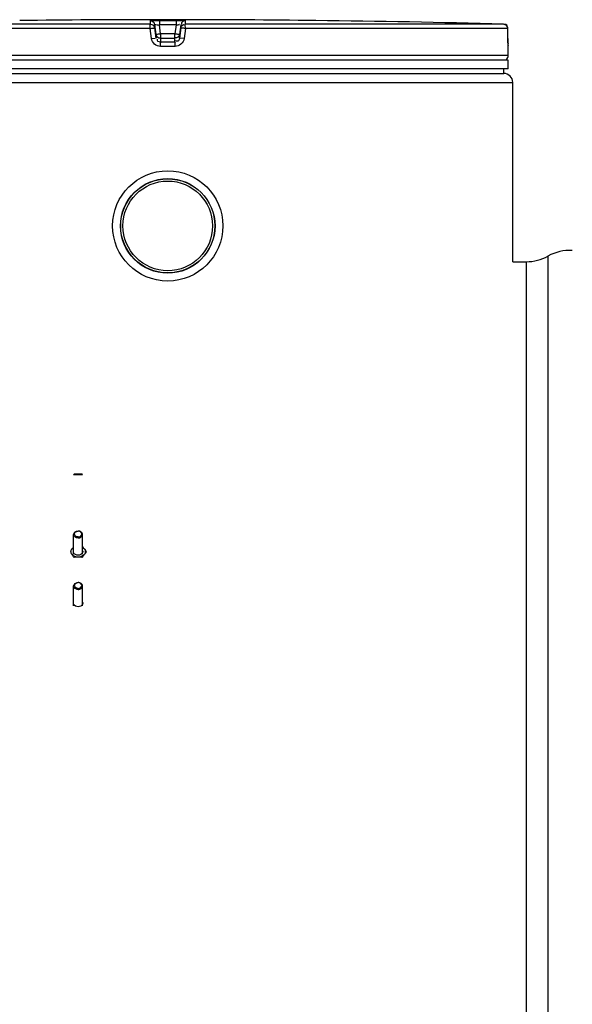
# Model space of a CAD drawing. Header units: millimetres. Extents: x 0 to 297, y 0 to 210.
# Tile 319 of 455: x 165 to 170, y 156 to 164. Entities that reach past the tile are written whole.
import ezdxf

# ---------------------------------------------------------------- set-up
doc = ezdxf.new("R2010")
doc.units = ezdxf.units.MM
doc.header["$LTSCALE"] = 16.335
doc.layers.get('0').update_dxf_attribs({"linetype": 'CONTINUOUS'})
for name, color, linetype in [('01_GLOBAL', 7, 'CONTINUOUS'), ('AXE-VISSERIE', 7, 'CONTINUOUS'), ('AXES_REF', 7, 'CONTINUOUS')]:
    doc.layers.add(name, color=color, linetype=linetype)

msp = doc.modelspace()

# ---------------------------------------------------------------- linework, layer by layer
at = {"color": 9, "linetype": 'Continuous'}
for p, q in [((166.1854, 164.3163), (163.3438, 164.3163)), ((166.1854, 164.3163), (166.1854, 164.3476)), ((166.2252, 164.2813), (166.2252, 164.3126)), ((166.2364, 164.2227), (166.2252, 164.3126)), ((166.2661, 164.3486), (166.2661, 164.3082)), ((166.2661, 164.3486), (166.3408, 164.3486)), ((166.2761, 164.2281), (166.2661, 164.3082)), ((166.4155, 164.3082), (166.2661, 164.3082)), ((166.3408, 164.3486), (166.4155, 164.3486)), ((166.4155, 164.3082), (166.4055, 164.2281)), ((166.4155, 164.3486), (166.4155, 164.3082)), ((166.4564, 164.3126), (166.4452, 164.2227)), ((166.4564, 164.3126), (166.4564, 164.2813)), ((166.4962, 164.3476), (166.4962, 164.3163)), ((169.3378, 164.3163), (166.4962, 164.3163)), ((169.345, 164.3112), (169.3421, 164.3096)), ((169.3485, 164.3125), (169.3458, 164.3116)), ((166.1834, 164.2763), (163.3049, 164.2763)), ((166.1948, 164.1864), (166.1834, 164.2763)), ((166.2364, 164.1914), (166.2252, 164.2813)), ((166.2364, 164.2227), (166.2364, 164.1914)), ((166.2364, 164.2227), (166.2368, 164.2201)), ((166.4055, 164.2281), (166.2761, 164.2281)), ((166.2761, 164.2281), (166.2761, 164.1562)), ((166.4055, 164.1562), (166.4055, 164.2281)), ((166.4452, 164.2227), (166.4448, 164.2202)), ((166.4564, 164.2813), (166.4452, 164.1914)), ((166.4452, 164.1914), (166.4452, 164.2227)), ((166.4982, 164.2763), (166.4868, 164.1864)), ((169.3767, 164.2763), (166.4982, 164.2763)), ((169.3767, 164.2763), (169.3768, 164.2767)), ((169.3773, 164.1864), (169.3767, 164.2763)), ((166.1948, 164.1864), (166.2299, 164.1906)), ((166.2757, 164.1877), (166.2761, 164.1877)), ((166.4055, 164.1877), (166.2761, 164.1877)), ((166.3408, 164.1562), (166.2761, 164.1562)), ((166.4055, 164.1562), (166.3408, 164.1562)), ((166.406, 164.1877), (166.4055, 164.1877)), ((166.4868, 164.1864), (166.4517, 164.1906)), ((169.3773, 164.1864), (169.3773, 164.1866)), ((166.3408, 164.1162), (166.2753, 164.1162)), ((166.4064, 164.1162), (166.3408, 164.1162)), ((169.3808, 164.1162), (169.3801, 164.1162)), ((169.3808, 164.0353), (163.3008, 164.0353)), ((166.2768, 163.9969), (166.4048, 163.9969)), ((168.3886, 163.9969), (168.4978, 163.9969)), ((169.3519, 163.9969), (169.3648, 163.9969)), ((169.7351, 162.2456), (169.7351, 146.833)), ((169.5408, 162.1953), (169.5408, 146.8833))]:
    msp.add_line(p, q, dxfattribs=at)
at = {"color": 7, "linetype": 'Continuous'}
for p, q in [((165.0985, 164.3486), (165.019, 164.3476)), ((165.099, 164.3486), (165.0984, 164.3486)), ((167.583, 164.3486), (167.5826, 164.3486)), ((167.6626, 164.3476), (167.5829, 164.3486)), ((169.3774, 164.1783), (169.3768, 164.2766)), ((169.3775, 164.1702), (169.3774, 164.1798)), ((169.3777, 164.1627), (169.3775, 164.1719)), ((169.3778, 164.1556), (169.3776, 164.1641)), ((169.378, 164.1492), (169.3778, 164.157)), ((169.3782, 164.1445), (169.378, 164.1503)), ((169.3784, 164.1402), (169.3782, 164.1455)), ((169.3785, 164.1364), (169.3783, 164.1412)), ((169.3787, 164.133), (169.3785, 164.1372)), ((169.379, 164.128), (169.3786, 164.1354)), ((169.3789, 164.1288), (169.3788, 164.1315)), ((169.3791, 164.1266), (169.3789, 164.1288)), ((169.3808, 164.0353), (169.3808, 164.1162)), ((169.3808, 163.9953), (163.3008, 163.9953)), ((169.3648, 163.9953), (169.3648, 163.9969)), ((169.3808, 163.9153), (169.3808, 163.9953)), ((169.3808, 163.9153), (163.3008, 163.9153)), ((163.3408, 163.8753), (169.3408, 163.8753)), ((169.3408, 163.8753), (169.3408, 163.9153)), ((169.4208, 162.1953), (169.5408, 162.1953)), ((165.5008, 160.2967), (165.5073, 160.3032)), ((165.5008, 160.2967), (165.5808, 160.2967)), ((165.5073, 160.3032), (165.5743, 160.3032)), ((165.5808, 160.2967), (165.5743, 160.3032))]:
    msp.add_line(p, q, dxfattribs=at)
msp.add_lwpolyline([(169.3793, 164.1238), (169.3793, 164.1237), (169.3794, 164.1232), (169.3794, 164.123), (169.3794, 164.1231), (169.3794, 164.1233), (169.3793, 164.1237), (169.3793, 164.1242), (169.3792, 164.1249), (169.3792, 164.1257), (169.3791, 164.1266)], dxfattribs=at)
for radius in [0.492, 0.422]:
    msp.add_circle((166.3408, 162.5153), radius, dxfattribs=at)
for centre, radius, start, end in [((166.3408, 48.8153), 115.54, 89.384203, 90.615797), ((166.3408, 48.8153), 115.5399, 88.513625, 89.344519), ((169.3368, 164.2763), 0.04, 0.47139, 88.50968), ((169.3408, 164.1162), 0.04, 0, 17.12748), ((169.3408, 164.0353), 0.04, 304.26436, 360), ((169.3544, 163.9969), 0.0104, 0, 31.37829), ((169.9293, 161.896), 0.4, 86.70179, 119.05289), ((169.5408, 162.5953), 0.4, 270, 299.05289), ((165.7243, 159.4527), 0.2992, 138.32728, 142.98864), ((165.3573, 159.4527), 0.2992, 37.01136, 41.67272), ((164.9834, 159.2236), 0.6181, 32.64086, 33.16128), ((166.0982, 159.2236), 0.6181, 146.83872, 147.35914), ((165.8386, 159.4009), 0.3036, 137.50272, 142.95426)]:
    msp.add_arc(centre, radius, start, end, dxfattribs=at)
at = {"color": 9, "linetype": 'Continuous'}
for centre, radius, start, end in [((169.3541, 164.2918), 0.0215, 112.88125, 114.99326), ((169.3527, 164.296), 0.017, 101.41141, 104.25096), ((166.7924, 160.1032), 4.1571, 97.13473, 97.414), ((166.2489, 162.8525), 1.3844, 82.65626, 83.31406), ((170.7641, 164.1933), 1.3868, 180.28312, 182.05422)]:
    msp.add_arc(centre, radius, start, end, dxfattribs=at)
for points in [[(166.1834, 164.2763), (166.1834, 164.2874), (166.1843, 164.3207), (166.1852, 164.3096)], [(166.1854, 164.3476), (166.2008, 164.3477), (166.2256, 164.3295), (166.2188, 164.3158)], [(166.1854, 164.3163), (166.2008, 164.3163), (166.2256, 164.2982), (166.2188, 164.2845)], [(166.4962, 164.3476), (166.4808, 164.3477), (166.456, 164.3295), (166.4628, 164.3158)], [(166.4564, 164.2813), (166.4583, 164.2965), (166.4794, 164.3188), (166.4922, 164.3103)], [(166.4982, 164.2763), (166.4982, 164.2874), (166.4973, 164.3207), (166.4964, 164.3096)], [(169.3767, 164.2763), (169.3767, 164.2897), (169.3705, 164.3067), (169.3582, 164.3118)], [(166.2753, 164.1162), (166.2397, 164.1163), (166.1993, 164.1511), (166.1948, 164.1864)], [(166.2753, 164.1162), (166.2753, 164.1273), (166.2757, 164.1606), (166.276, 164.1495)], [(166.4064, 164.1162), (166.4063, 164.1273), (166.406, 164.1606), (166.4056, 164.1495)], [(166.4868, 164.1864), (166.4823, 164.1511), (166.4419, 164.1163), (166.4064, 164.1162)]]:
    msp.add_open_spline(points, degree=3, dxfattribs=at)
for points, knots in [([(166.1854, 164.3476), (166.1855, 164.3497), (166.1981, 164.3457), (166.2187, 164.3518), (166.2471, 164.3486), (166.2661, 164.3486)], [0, 0, 0, 0, 0.077113, 0.294292, 1, 1, 1, 1]), ([(166.2252, 164.3126), (166.2252, 164.3154), (166.2428, 164.3072), (166.2495, 164.3101), (166.2575, 164.3091)], [0, 0, 0, 0, 0.254625, 1, 1, 1, 1]), ([(166.4155, 164.3486), (166.4345, 164.3486), (166.463, 164.3518), (166.4835, 164.3457), (166.4961, 164.3497), (166.4962, 164.3476)], [0, 0, 0, 0, 0.706963, 0.92344, 1, 1, 1, 1]), ([(166.4155, 164.3082), (166.4197, 164.3087), (166.4289, 164.3097), (166.4362, 164.3106), (166.4501, 164.3122), (166.4425, 164.3111), (166.4405, 164.3108)], [0, 0, 0, 0, 0.343864, 0.675083, 0.837575, 1, 1, 1, 1]), ([(169.3535, 164.3129), (169.3528, 164.313), (169.3514, 164.313), (169.35, 164.3128), (169.3493, 164.3127)], [0, 0, 0, 0, 0.489837, 1, 1, 1, 1]), ([(169.3582, 164.3118), (169.3574, 164.3121), (169.3559, 164.3126), (169.3543, 164.3129), (169.3535, 164.3129)], [0, 0, 0, 0, 0.498239, 1, 1, 1, 1]), ([(166.1834, 164.2763), (166.1885, 164.2772), (166.195, 164.278), (166.2246, 164.2811), (166.2181, 164.2812)], [0, 0, 0, 0, 0.438351, 1, 1, 1, 1]), ([(166.256, 164.2256), (166.2511, 164.2249), (166.2359, 164.2237), (166.2425, 164.2235), (166.2431, 164.2236)], [0, 0, 0, 0, 0.894651, 1, 1, 1, 1]), ([(166.4452, 164.2227), (166.4452, 164.2245), (166.4347, 164.2222), (166.4305, 164.2249), (166.4258, 164.2255)], [0, 0, 0, 0, 0.272435, 1, 1, 1, 1]), ([(166.4982, 164.2763), (166.4931, 164.2772), (166.4866, 164.278), (166.457, 164.2811), (166.4636, 164.2812)], [0, 0, 0, 0, 0.438351, 1, 1, 1, 1]), ([(166.2761, 164.1562), (166.268, 164.1562), (166.2491, 164.1548), (166.2461, 164.1765), (166.25, 164.1824)], [0, 0, 0, 0, 0.532206, 1, 1, 1, 1]), ([(166.4452, 164.1914), (166.4441, 164.1826), (166.4412, 164.1635), (166.4185, 164.1605), (166.4124, 164.1652)], [0, 0, 0, 0, 0.53572, 1, 1, 1, 1]), ([(169.3801, 164.1162), (169.3777, 164.1163), (169.3814, 164.1309), (169.3784, 164.1368), (169.3782, 164.1435)], [0, 0, 0, 0, 0.262414, 1, 1, 1, 1]), ([(169.3801, 164.1162), (169.3801, 164.1174), (169.38, 164.1199), (169.3796, 164.1224), (169.3794, 164.1237)], [0, 0, 0, 0, 0.485542, 1, 1, 1, 1])]:
    msp.add_open_spline(points, degree=3, knots=knots, dxfattribs=at)
at = {"color": 7, "linetype": 'Continuous'}
for points in [[(166.2368, 164.2201), (166.2396, 164.2057), (166.2596, 164.1856), (166.2719, 164.1935)], [(166.4448, 164.2202), (166.4421, 164.2058), (166.4221, 164.1855), (166.4097, 164.1935)], [(165.4854, 159.5838), (165.4802, 159.5907), (165.4734, 159.6083), (165.4802, 159.6259), (165.4854, 159.6328)], [(165.4854, 159.6328), (165.4895, 159.6383), (165.4949, 159.643), (165.5008, 159.6466)], [(165.5008, 159.5617), (165.4959, 159.5692), (165.4908, 159.5766), (165.4854, 159.5838)], [(165.5008, 159.57), (165.4949, 159.5736), (165.4895, 159.5783), (165.4854, 159.5838)], [(165.4993, 159.6083), (165.4993, 159.6112), (165.4998, 159.6141), (165.5008, 159.6168)], [(165.5008, 159.5998), (165.4998, 159.6025), (165.4993, 159.6054), (165.4993, 159.6083)], [(165.5808, 159.5998), (165.5755, 159.5853), (165.5408, 159.5677), (165.5061, 159.5853), (165.5008, 159.5998)], [(165.5408, 159.5593), (165.527, 159.5593), (165.5126, 159.5628), (165.5008, 159.57)], [(165.5808, 159.57), (165.569, 159.5628), (165.5546, 159.5593), (165.5408, 159.5593)], [(165.5808, 159.6466), (165.5867, 159.643), (165.5921, 159.6383), (165.5962, 159.6328)], [(165.5808, 159.6168), (165.5818, 159.6141), (165.5823, 159.6112), (165.5823, 159.6083)], [(165.5823, 159.6083), (165.5823, 159.6054), (165.5818, 159.6025), (165.5808, 159.5998)], [(165.5962, 159.5838), (165.5921, 159.5783), (165.5867, 159.5736), (165.5808, 159.57)], [(165.5962, 159.5838), (165.5908, 159.5766), (165.5857, 159.5692), (165.5808, 159.5617)], [(165.5962, 159.6328), (165.6028, 159.6241), (165.6088, 159.6151), (165.6147, 159.606)], [(165.5962, 159.6328), (165.6014, 159.6259), (165.6082, 159.6083), (165.6014, 159.5907), (165.5962, 159.5838)], [(165.5408, 159.5593), (165.5285, 159.5593), (165.5161, 159.5584), (165.5039, 159.557)], [(165.5778, 159.557), (165.5655, 159.5584), (165.5531, 159.5593), (165.5408, 159.5593)], [(165.4993, 159.1487), (165.4993, 159.1516), (165.4998, 159.1545), (165.5008, 159.1572)], [(165.5008, 159.1402), (165.4998, 159.1429), (165.4993, 159.1458), (165.4993, 159.1487)], [(165.5808, 159.1402), (165.5755, 159.1257), (165.5408, 159.1081), (165.5061, 159.1257), (165.5008, 159.1402)], [(165.5808, 159.1572), (165.5818, 159.1545), (165.5823, 159.1516), (165.5823, 159.1487)], [(165.5823, 159.1487), (165.5823, 159.1458), (165.5818, 159.1429), (165.5808, 159.1402)]]:
    msp.add_open_spline(points, degree=3, dxfattribs=at)
for points, knots in [([(165.5008, 159.7615), (165.5008, 159.7697), (165.5119, 159.7875), (165.5309, 159.7921), (165.5408, 159.7921)], [0, 0, 0, 0, 0.453574, 1, 1, 1, 1]), ([(165.5408, 159.7308), (165.5309, 159.7308), (165.5119, 159.7354), (165.5008, 159.7533), (165.5008, 159.7615)], [0, 0, 0, 0, 0.546426, 1, 1, 1, 1]), ([(165.5408, 159.74), (165.5325, 159.74), (165.5166, 159.7438), (165.5031, 159.7657), (165.5166, 159.7875), (165.5325, 159.7913), (165.5408, 159.7913)], [0, 0, 0, 0, 0.273213, 0.5, 0.726787, 1, 1, 1, 1]), ([(165.5808, 159.7615), (165.5808, 159.7697), (165.5697, 159.7875), (165.5507, 159.7921), (165.5408, 159.7921)], [0, 0, 0, 0, 0.453574, 1, 1, 1, 1]), ([(165.5408, 159.74), (165.5491, 159.74), (165.565, 159.7438), (165.5785, 159.7657), (165.565, 159.7875), (165.5491, 159.7913), (165.5408, 159.7913)], [0, 0, 0, 0, 0.273213, 0.5, 0.726787, 1, 1, 1, 1]), ([(165.5408, 159.7308), (165.5507, 159.7308), (165.5697, 159.7354), (165.5808, 159.7533), (165.5808, 159.7615)], [0, 0, 0, 0, 0.546426, 1, 1, 1, 1]), ([(165.5008, 159.3019), (165.5008, 159.3101), (165.5119, 159.3279), (165.5309, 159.3325), (165.5408, 159.3325)], [0, 0, 0, 0, 0.453574, 1, 1, 1, 1]), ([(165.5408, 159.2712), (165.5309, 159.2712), (165.5119, 159.2758), (165.5008, 159.2936), (165.5008, 159.3019)], [0, 0, 0, 0, 0.546426, 1, 1, 1, 1]), ([(165.5408, 159.2804), (165.5325, 159.2804), (165.5166, 159.2842), (165.5031, 159.306), (165.5166, 159.3279), (165.5325, 159.3317), (165.5408, 159.3317)], [0, 0, 0, 0, 0.273213, 0.5, 0.726787, 1, 1, 1, 1]), ([(165.5808, 159.3019), (165.5808, 159.3101), (165.5697, 159.3279), (165.5507, 159.3325), (165.5408, 159.3325)], [0, 0, 0, 0, 0.453574, 1, 1, 1, 1]), ([(165.5408, 159.2804), (165.5491, 159.2804), (165.565, 159.2842), (165.5785, 159.306), (165.565, 159.3279), (165.5491, 159.3317), (165.5408, 159.3317)], [0, 0, 0, 0, 0.273213, 0.5, 0.726787, 1, 1, 1, 1]), ([(165.5408, 159.2712), (165.5507, 159.2712), (165.5697, 159.2758), (165.5808, 159.2936), (165.5808, 159.3019)], [0, 0, 0, 0, 0.546426, 1, 1, 1, 1])]:
    msp.add_open_spline(points, degree=3, knots=knots, dxfattribs=at)
at = {"layer": '01_GLOBAL', "color": 7, "linetype": 'Continuous'}
for p, q in [((163.3408, 163.8753), (169.3408, 163.8753)), ((169.4208, 162.1953), (169.4208, 163.7953))]:
    msp.add_line(p, q, dxfattribs=at)
at = {"layer": '01_GLOBAL', "color": 9, "linetype": 'Continuous'}
msp.add_line((163.2608, 163.7953), (169.4208, 163.7953), dxfattribs=at)
at = {"layer": '01_GLOBAL', "color": 7, "linetype": 'Continuous'}
msp.add_arc((169.3408, 163.7953), 0.08, 0, 90, dxfattribs=at)
at = {"layer": 'AXE-VISSERIE', "color": 7, "linetype": 'Continuous'}
for p, q in [((165.5008, 159.5846), (165.5008, 159.7615)), ((165.5808, 159.5846), (165.5808, 159.7615)), ((165.5008, 159.125), (165.5008, 159.3019)), ((165.5808, 159.125), (165.5808, 159.3019))]:
    msp.add_line(p, q, dxfattribs=at)
at = {"layer": 'AXES_REF', "color": 7, "linetype": 'Continuous'}
for radius in [0.42, 0.4]:
    msp.add_circle((166.3408, 162.5153), radius, dxfattribs=at)

doc.saveas('drawing.dxf')
